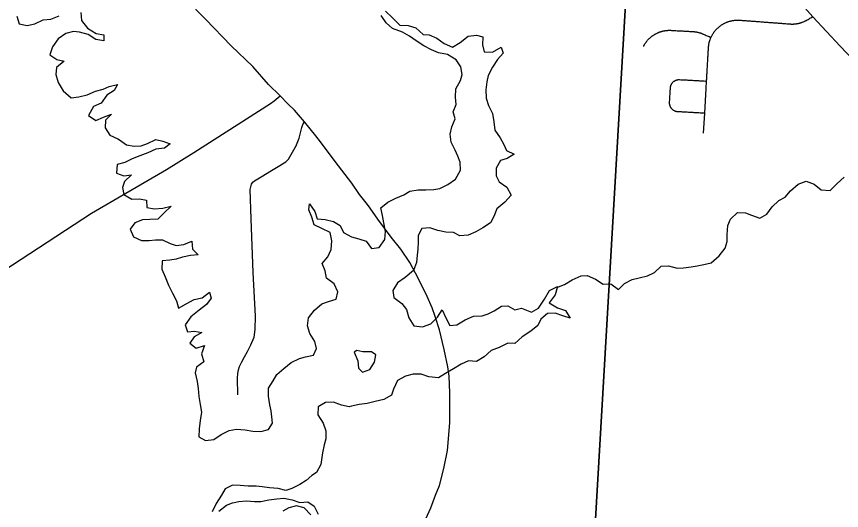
# Model space of a CAD drawing. Extents: x 114604 to 551442, y 316898 to 567001.
# Drawn here: x 241428 to 248466, y 462996 to 467209 of the extents above; entities that cross this region are included whole.
import ezdxf

# ---------------------------------------------------------------- set-up
doc = ezdxf.new("R2010")
doc.units = 0
for name, color, linetype in [('GE_P_Alignment_1000_Cardinal_Points', 7, 'Continuous'), ('GE_P_Alignment_500_Bearings', 7, 'Continuous'), ('GE_P_Alignment_500_Distances', 7, 'Continuous'), ('PM_P_Cells', 7, 'Continuous'), ('VG_X_Tree_Line_Lt', 7, 'Continuous')]:
    doc.layers.add(name, color=color, linetype=linetype)

msp = doc.modelspace()

# ---------------------------------------------------------------- linework, layer by layer
at = {"layer": 'GE_P_Alignment_1000_Cardinal_Points'}
for points in [[(247289.8, 466214), (247299.3, 466383.7), (247311.3, 466595.4), (247314.9, 466658.3), (247315.4, 466668.1), (247316, 466677.9), (247316.5, 466687.8), (247317.1, 466697.6), (247317.6, 466707.4), (247318.2, 466717.2), (247318.7, 466727), (247319.3, 466736.8), (247319.8, 466746.6), (247320.4, 466756.4), (247320.9, 466766.2), (247321.5, 466776), (247322.1, 466785.9), (247322.6, 466795.7), (247323.2, 466805.5), (247323.7, 466815.3), (247324.3, 466825.1), (247324.8, 466834.9), (247325.4, 466844.7), (247325.9, 466854.6), (247326.5, 466864.4), (247327, 466874.2), (247327.6, 466884), (247328.1, 466893.8), (247328.7, 466903.6), (247329.2, 466913.4), (247329.8, 466923.2), (247330.3, 466933), (247330.9, 466942.9), (247331.2, 466947.2), (247331.6, 466951.5), (247332, 466955.7), (247332.5, 466960), (247333, 466964.3), (247333.7, 466968.5), (247334.4, 466972.8), (247335.2, 466977), (247336.1, 466981.2), (247337, 466985.5), (247338, 466989.7), (247339.1, 466993.8), (247340.3, 466998), (247341.5, 467002.1), (247342.8, 467006.2), (247344.2, 467010.3), (247345.6, 467014.4), (247347.2, 467018.4), (247348.7, 467022.4), (247350.4, 467026.4), (247352.1, 467030.3), (247353.9, 467034.3), (247355.7, 467038.2), (247357.6, 467042), (247359.6, 467045.9), (247361.7, 467049.7), (247363.8, 467053.4), (247366, 467057.2), (247368.3, 467060.8), (247370.6, 467064.5), (247373, 467068.1), (247375.4, 467071.7), (247377.9, 467075.2), (247380.5, 467078.7), (247383.1, 467082.1), (247385.8, 467085.5), (247388.5, 467088.8), (247391.3, 467092.1), (247394.2, 467095.4), (247397.1, 467098.6), (247400, 467101.8), (247403.1, 467104.8), (247406.1, 467107.9), (247409.2, 467110.9), (247412.4, 467113.8), (247415.7, 467116.7), (247418.9, 467119.5), (247422.3, 467122.3), (247425.6, 467125), (247429, 467127.6), (247432.5, 467130.2), (247436, 467132.8), (247439.5, 467135.2), (247443.1, 467137.6), (247446.8, 467140), (247450.5, 467142.3), (247454.1, 467144.5), (247457.9, 467146.6), (247461.7, 467148.7), (247465.5, 467150.7), (247469.4, 467152.7), (247473.3, 467154.6), (247477.2, 467156.4), (247481.1, 467158.2), (247485.1, 467159.8), (247489.1, 467161.4), (247493.2, 467163), (247497.2, 467164.5), (247501.3, 467165.9), (247505.4, 467167.2), (247509.6, 467168.5), (247513.7, 467169.6), (247517.9, 467170.8), (247522.1, 467171.8), (247526.3, 467172.8), (247530.5, 467173.7), (247534.8, 467174.5), (247539, 467175.3), (247543.3, 467176), (247547.6, 467176.6), (247551.8, 467177.1), (247556.1, 467177.6), (247560.5, 467178), (247564.8, 467178.3), (247569.1, 467178.5), (247573.4, 467178.6), (247577.7, 467178.7), (247582.1, 467178.7), (247586.4, 467178.7), (247590.7, 467178.5), (247595, 467178.3), (247599.3, 467178), (247609.2, 467177.3), (247619.1, 467176.5), (247629, 467175.8), (247638.9, 467175), (247648.8, 467174.3), (247658.6, 467173.6), (247668.5, 467172.8), (247678.4, 467172.1), (247688.3, 467171.3), (247698.2, 467170.6), (247708, 467169.8), (247718, 467169.1), (247727.8, 467168.3), (247737.7, 467167.6), (247747.6, 467166.8), (247757.5, 467166.1), (247767.4, 467165.4), (247777.2, 467164.6), (247787.1, 467163.9), (247797, 467163.1), (247806.9, 467162.4), (247816.8, 467161.6), (247826.7, 467160.9), (247836.6, 467160.1), (247846.4, 467159.4), (247856.3, 467158.6), (247866.2, 467157.9), (247876.1, 467157.2), (247886, 467156.4), (247895.8, 467155.7), (247905.7, 467154.9), (247915.6, 467154.2), (247925.5, 467153.4), (247934.6, 467152.8), (247943.6, 467152.1), (247952.7, 467151.4), (247961.8, 467150.7), (247970.8, 467150), (247979.9, 467149.3), (247989, 467148.7), (247998, 467148), (248007.1, 467147.3), (248016.2, 467146.6), (248025.2, 467145.9), (248029.5, 467145.6), (248033.8, 467145.4), (248038, 467145.3), (248042.3, 467145.2), (248046.6, 467145.2), (248050.9, 467145.3), (248055.1, 467145.4), (248059.4, 467145.7), (248063.6, 467146), (248067.9, 467146.3), (248072.1, 467146.8), (248076.4, 467147.3), (248080.6, 467147.9), (248084.8, 467148.6), (248089, 467149.3), (248093.2, 467150.1), (248097.4, 467150.9), (248101.6, 467151.9), (248105.7, 467152.9), (248109.8, 467154), (248114, 467155.2), (248118.1, 467156.4), (248122.1, 467157.7), (248126.2, 467159.1), (248130.2, 467160.5), (248134.2, 467162), (248138.2, 467163.6), (248142.1, 467165.2), (248146, 467166.9), (248149.9, 467168.7), (248153.8, 467170.5), (248157.6, 467172.5), (248161.4, 467174.4), (248165.1, 467176.5), (248173, 467180.9), (248180.9, 467185.2), (248188.8, 467189.6), (248196.7, 467194), (248204.6, 467198.3), (248212.5, 467202.7), (248220.3, 467207.1)], [(246776.2, 466953.5), (246778.1, 466957.3), (246780.2, 466961), (246782.2, 466964.8), (246784.3, 466968.4), (246786.5, 466972.1), (246788.7, 466975.7), (246791, 466979.3), (246793.4, 466982.8), (246795.9, 466986.3), (246798.4, 466989.7), (246800.9, 466993.1), (246803.5, 466996.5), (246806.2, 466999.8), (246808.9, 467003.1), (246811.6, 467006.3), (246814.5, 467009.5), (246817.3, 467012.6), (246820.2, 467015.7), (246823.2, 467018.7), (246826.3, 467021.7), (246829.3, 467024.6), (246832.5, 467027.5), (246835.7, 467030.3), (246838.9, 467033.1), (246842.1, 467035.8), (246845.5, 467038.4), (246848.8, 467041), (246852.3, 467043.6), (246855.7, 467046), (246859.2, 467048.5), (246862.7, 467050.8), (246866.3, 467053.1), (246869.9, 467055.4), (246873.6, 467057.6), (246877.3, 467059.7), (246881.1, 467061.8), (246885, 467063.8), (246888.8, 467065.8), (246892.7, 467067.6), (246896.6, 467069.5), (246900.5, 467071.2), (246904.5, 467072.9), (246908.5, 467074.5), (246912.5, 467076), (246916.6, 467077.5), (246920.7, 467078.9), (246924.8, 467080.2), (246928.9, 467081.5), (246933.1, 467082.7), (246937.2, 467083.8), (246941.4, 467084.8), (246945.6, 467085.8), (246949.8, 467086.7), (246954, 467087.6), (246958.3, 467088.3), (246962.5, 467089), (246966.8, 467089.6), (246971.1, 467090.1), (246975.4, 467090.6), (246979.7, 467091), (246984, 467091.3), (246988.3, 467091.5), (246992.6, 467091.7), (246996.9, 467091.8), (247001.2, 467091.8), (247005.5, 467091.7), (247009.9, 467091.6), (247014.2, 467091.4), (247023.9, 467090.8), (247033.6, 467090.3), (247043.3, 467089.7), (247053, 467089.2), (247062.8, 467088.6), (247072.5, 467088), (247082.2, 467087.5), (247091.9, 467086.9), (247101.6, 467086.4), (247111.4, 467085.8), (247121.1, 467085.3), (247130.8, 467084.7), (247140.5, 467084.2), (247150.2, 467083.6), (247160, 467083), (247169.7, 467082.5), (247179.4, 467081.9), (247189.1, 467081.4), (247198.9, 467080.8), (247203.2, 467080.5), (247207.4, 467080.2), (247211.7, 467079.7), (247216, 467079.2), (247220.2, 467078.7), (247224.5, 467078), (247228.7, 467077.3), (247232.9, 467076.5), (247237.2, 467075.6), (247241.4, 467074.7), (247245.5, 467073.7), (247249.7, 467072.6), (247253.8, 467071.4), (247258, 467070.2), (247262.1, 467068.9), (247266.1, 467067.5), (247270.2, 467066.1), (247274.2, 467064.6), (247278.2, 467063), (247282.2, 467061.4), (247286.1, 467059.7), (247294.4, 467056), (247302.6, 467052.3), (247310.9, 467048.6), (247319.1, 467045), (247327.4, 467041.3), (247335.6, 467037.7), (247343.9, 467034), (247352.1, 467030.3)], [(247299.3, 466383.7), (247289.3, 466384.3), (247279.4, 466384.9), (247269.4, 466385.4), (247259.4, 466386), (247249.4, 466386.6), (247239.4, 466387.1), (247229.4, 466387.7), (247219.5, 466388.2), (247209.5, 466388.8), (247199.5, 466389.4), (247189.5, 466390), (247179.5, 466390.5), (247169.5, 466391.1), (247159.6, 466391.7), (247149.6, 466392.2), (247139.6, 466392.8), (247129.6, 466393.3), (247119.6, 466393.9), (247109.6, 466394.5), (247099.7, 466395), (247089.7, 466395.6), (247079.7, 466396.2), (247069.7, 466396.7), (247065.8, 466397), (247062, 466397.6), (247058.2, 466398.3), (247054.4, 466399.2), (247050.7, 466400.3), (247047, 466401.6), (247043.4, 466403.1), (247039.9, 466404.8), (247036.5, 466406.6), (247033.2, 466408.6), (247030, 466410.8), (247026.9, 466413.2), (247024, 466415.7), (247021.1, 466418.4), (247018.4, 466421.2), (247015.9, 466424.1), (247013.5, 466427.2), (247011.3, 466430.3), (247009.3, 466433.6), (247007.4, 466437), (247005.7, 466440.5), (247004.2, 466444.1), (247002.8, 466447.8), (247001.7, 466451.5), (247000.7, 466455.3), (247000, 466459.1), (246999.4, 466462.9), (246999.1, 466466.8), (246998.9, 466470.6), (246999, 466474.5), (246999.6, 466485.4), (247000.1, 466495), (247000.7, 466504.6), (247001.2, 466514.2), (247001.8, 466523.8), (247002.3, 466533.4), (247002.8, 466543), (247003.4, 466552.6), (247003.9, 466562.2), (247004.5, 466571.8), (247005, 466581.4), (247005.6, 466591), (247006.1, 466600.6), (247006.4, 466604.5), (247006.9, 466608.3), (247007.7, 466612.2), (247008.6, 466615.9), (247009.7, 466619.7), (247011, 466623.3), (247012.5, 466626.9), (247014.1, 466630.4), (247016, 466633.8), (247018, 466637.1), (247020.2, 466640.4), (247022.6, 466643.4), (247025.1, 466646.4), (247027.7, 466649.2), (247030.5, 466651.9), (247033.5, 466654.4), (247036.5, 466656.8), (247039.7, 466659), (247043, 466661.1), (247046.4, 466663), (247049.9, 466664.7), (247053.5, 466666.2), (247057.2, 466667.5), (247060.9, 466668.6), (247064.6, 466669.6), (247068.4, 466670.3), (247072.3, 466670.9), (247076.2, 466671.2), (247080, 466671.4), (247083.9, 466671.3), (247095.2, 466670.7), (247105.2, 466670.1), (247115.2, 466669.6), (247125.1, 466669), (247135.1, 466668.5), (247145.1, 466667.9), (247155.1, 466667.3), (247165.1, 466666.8), (247175.1, 466666.2), (247185, 466665.6), (247195, 466665.1), (247205, 466664.5), (247215, 466663.9), (247225, 466663.4), (247235, 466662.8), (247245, 466662.3), (247255, 466661.7), (247264.9, 466661.1), (247274.9, 466660.6), (247284.9, 466660), (247294.9, 466659.4), (247304.9, 466658.9), (247314.9, 466658.3)], [(243422.8, 465732.7), (243432.5, 465779.8), (243444.7, 465797.8), (243458.1, 465808), (243529.7, 465851.1), (243589.8, 465888.4), (243646.3, 465922.2), (243726.1, 465968.9), (243748.6, 465993.1), (243806.4, 466092.8), (243810.2, 466101.4), (243840.2, 466171.9), (243863.6, 466262.6), (243867.6, 466279.5), (243872.4, 466293.6), (243885.1, 466311)], [(243315.4, 463983.9), (243313, 464124), (243317.3, 464165.2), (243323, 464196.7), (243331.9, 464224.9), (243350.1, 464263.1), (243373.9, 464306.3), (243397.7, 464353.4), (243426.8, 464408), (243454.7, 464473.2), (243464.4, 464539), (243467.3, 464654.2), (243447.3, 465025.5), (243431.3, 465485), (243422.8, 465732.7)]]:
    msp.add_lwpolyline(points, dxfattribs=at)
at = {"layer": 'GE_P_Alignment_500_Bearings'}
for points in [[(248896.3, 466491.2), (248453.1, 466955.8), (248220.3, 467207.1), (247667.7, 467831), (247598.7, 467928.7), (247462.1, 468170.9), (247373.4, 468304.4), (247316.9, 468401.6), (247226.6, 468555.8), (247075.6, 468736.9), (246927.1, 468908.1), (246833.4, 469011), (246798.7, 469056.4), (246772.3, 469104.4), (246763.8, 469126.6), (246759.1, 469152.6), (246758, 469177.1), (246758.9, 469225.8), (246759.6, 469385.8), (246748.6, 469457.5)], [(243677.3, 466531.8), (243578.3, 466629.2), (243443.8, 466782.5), (243258.3, 466960.1), (243039.2, 467185.9), (242879.4, 467353.2), (242746.3, 467485.4), (242454.9, 467785.5), (242342.3, 467901.2), (242264.7, 467977.6), (242204.5, 468055.1), (242165.9, 468133), (242131.1, 468222.2), (242027.9, 468498.6), (241902.5, 468826.2), (241843.3, 468980.2), (241824.3, 469028.7)], [(239529.4, 463126.1), (239622, 463366.8), (239660, 463481.2), (239747.2, 463691.2), (239814.3, 463847), (239909.7, 464006.1), (240069, 464210.8), (240177.8, 464301.6), (240325.8, 464396.5), (240514.7, 464509.4), (240808.5, 464709.1), (241086.9, 464891.2), (242067.9, 465532.4), (242706.7, 465904.4), (242940.8, 466050.7), (243595.3, 466467.8), (243627, 466489.4), (243677.3, 466531.8)], [(244421.6, 465605), (244355.2, 465692.3), (244289.5, 465786.8), (244145.6, 465971.6), (244021.5, 466140.3), (243981.7, 466192.6), (243885.1, 466311), (243798.7, 466409.9), (243743.2, 466464.4), (243677.3, 466531.8)], [(244890.6, 462862.5), (244962.8, 463019.3), (245002.5, 463127.9), (245035.7, 463210.5), (245073.6, 463353.6), (245106.1, 463506.8), (245123.7, 463743.4), (245125.6, 464000.1), (245118.6, 464141.2), (245108.2, 464221.4), (245075.2, 464369.5), (245037.7, 464536.3), (245000.7, 464650.8), (244975.1, 464724.6), (244931.2, 464821), (244889.6, 464908.4), (244831.7, 465019.6), (244783.1, 465112.7), (244707.2, 465226), (244624.4, 465327.9), (244511.7, 465482.1), (244443.7, 465576), (244421.6, 465605)]]:
    msp.add_lwpolyline(points, dxfattribs=at)
at = {"layer": 'GE_P_Alignment_500_Distances'}
for points in [[(235207.1, 476483.9), (241664, 476077.8), (247114.2, 475705.3), (246747.5, 469460.4), (246313.3, 461995.2), (246222, 459764.3), (246147, 458212.5), (246128.9, 457752.6), (246127.2, 457698.8), (246051, 456572.6), (246001.6, 455795.6), (245987.9, 455360.8), (245731, 450156)], [(249347.6, 447986.8), (245634.3, 448192.1), (245731, 450156), (245987.9, 455360.8), (246001.6, 455795.6), (246051, 456572.6), (246127.2, 457698.8), (246128.9, 457752.6), (246147, 458212.5), (246222, 459764.3), (246313.3, 461995.2), (246747.5, 469460.4), (247114.2, 475705.3), (254479.2, 475238.9)]]:
    msp.add_lwpolyline(points, dxfattribs=at)
at = {"layer": 'PM_P_Cells'}
msp.add_lwpolyline([(246041.7, 464905), (246050.6, 464902.7), (246102.4, 464923.3), (246168, 464962.1), (246243.6, 464997), (246295.5, 464999.6), (246367.9, 464970.4), (246432.4, 464927), (246498.3, 464929.8), (246562.9, 464880.4), (246614.3, 464931.1), (246679.9, 464965.9), (246739.7, 464980.6), (246809.5, 464997.4), (246871.2, 465026.1), (246926.6, 465080.9), (246990.6, 465081.6), (247064.8, 465064.4), (247116.7, 465067), (247182.6, 465075.7), (247234.5, 465084.3), (247290.4, 465093), (247354.3, 465107.7), (247421.6, 465168.6), (247472.8, 465233.3), (247490.2, 465291.6), (247491.5, 465347.7), (247496.6, 465428), (247520, 465480.3), (247577.4, 465539.1), (247647.4, 465535.9), (247697.6, 465514.4), (247767.9, 465489.1), (247829.5, 465523.9), (247872.8, 465586.5), (247932.2, 465639.3), (247983.9, 465667.9), (248031.3, 465722.6), (248094.6, 465779.4), (248164.3, 465804.2), (248232.6, 465778.9), (248293.2, 465731.5), (248369.2, 465724.4), (248428.6, 465785.1), (248487.9, 465839.9)], dxfattribs=at)
at = {"layer": 'VG_X_Tree_Line_Lt'}
for points in [[(241432.6, 467211.8), (241450.6, 467147.7), (241518.7, 467133.7), (241584.7, 467145.8), (241654.6, 467182), (241722.6, 467186.1), (241792.6, 467214.3)], [(241976.6, 467242.6), (241982.7, 467176.5), (242032.7, 467110.4), (242106.8, 467064.4), (242172.8, 467052.5), (242172.9, 467002.4), (242104.9, 467014.3), (242038.8, 467056.3), (241966.8, 467076.3), (241914.8, 467080.2), (241848.8, 467064.1), (241784.8, 467017.9), (241734.9, 466949.7), (241713, 466883.5), (241773.1, 466841.5), (241835.1, 466827.6), (241769.1, 466775.4), (241763.2, 466715.3), (241783.3, 466645.2), (241827.4, 466575.1), (241895.5, 466515.1), (241959.5, 466525.2), (242031.4, 466541.3), (242103.4, 466571.5), (242167.4, 466589.6), (242219.4, 466613.7), (242289.4, 466629.9), (242261.4, 466577.7), (242197.5, 466537.6), (242151.5, 466469.4), (242085.6, 466441.2), (242043.7, 466365), (242103.7, 466323), (242171.7, 466351.2), (242239.7, 466375.3), (242187.7, 466325.1), (242183.8, 466259), (242223.9, 466196.9), (242293.9, 466167)], [(243618.7, 464102.6), (243648.7, 464154.8), (243708.6, 464207), (243772.5, 464259.2), (243842.5, 464293.3), (243894.5, 464305.4), (243962.5, 464319.6), (243986.4, 464377.7), (243972.3, 464437.8), (243930.2, 464505.9), (243910.1, 464570), (243918, 464638.2), (243970, 464704.4), (244033.9, 464758.6), (244089.9, 464778.7), (244153.9, 464798.8), (244169.8, 464861), (244137.7, 464929.1), (244073.6, 464977.1), (244061.5, 465041.2), (244035.5, 465103.3), (244085.4, 465159.5), (244113.3, 465223.6), (244117.2, 465295.8), (244105.1, 465367.9), (244033.1, 465399.9), (243967, 465433.9), (243946.9, 465498), (243920.9, 465560), (243928.8, 465612.2), (243972.9, 465546.1), (243993, 465484), (244061, 465478.1), (244131, 465460.1), (244189.1, 465428.2), (244217.1, 465366.1), (244285.2, 465330.1), (244349.2, 465312.2), (244411.2, 465292.2), (244455.3, 465232.1), (244521.3, 465238.2), (244571.2, 465306.4), (244575.2, 465376.6), (244563.1, 465450.7), (244551, 465510.8), (244536.9, 465576.9), (244594.8, 465627.1), (244662.8, 465659.3), (244732.8, 465687.4), (244782.7, 465719.6), (244854.7, 465729.7), (244920.7, 465731.8), (244988.7, 465733.9), (245038.7, 465742), (245108.7, 465776.1), (245172.6, 465822.3), (245214.6, 465898.5), (245212.5, 465966.7), (245192.4, 466018.7), (245170.3, 466068.8), (245136.3, 466136.9), (245128.2, 466205), (245142.1, 466269.2), (245170, 466337.3), (245151.9, 466397.4), (245177.8, 466457.6), (245171.8, 466521.7), (245175.7, 466593.8), (245215.6, 466664), (245229.5, 466714.1), (245217.5, 466780.3), (245177.4, 466840.3), (245105.3, 466886.3), (245029.3, 466900.2), (244969.3, 466924.2), (244903.2, 466960.2), (244837.2, 467002.1), (244781.1, 467042.1), (244721.1, 467076.1), (244637, 467106.1), (244582.9, 467156.1), (244538.9, 467218.1)], [(244574.8, 467256.2), (244636.9, 467198.2), (244699, 467134.2), (244769, 467132.3), (244835, 467112.4), (244897.1, 467056.3), (244949.1, 467052.4), (245013.1, 467024.4), (245077.2, 466978.4), (245147.3, 466946.5), (245213.2, 466988.6), (245281.1, 467042.8), (245353.1, 467049), (245407.2, 467035), (245403.2, 466968.9), (245417.3, 466908.8), (245487.3, 466904.9), (245561.3, 466947.1)], [(245561.3, 466947.1), (245579.3, 466897), (245531.4, 466842.8), (245487.5, 466776.6), (245451.6, 466706.4), (245441.6, 466652.3), (245431.7, 466584.2), (245435.8, 466514), (245453.9, 466449.9), (245490, 466381.9), (245500.1, 466311.7), (245508.2, 466239.6), (245554.3, 466175.5), (245586.3, 466117.5), (245608.4, 466067.4), (245674.4, 466035.4), (245614.5, 465997.3), (245556.5, 465981.2), (245520.6, 465917), (245520.7, 465850.9), (245544.7, 465798.8), (245610.8, 465754.8), (245648.9, 465684.7), (245592.9, 465624.5), (245525, 465568.3), (245499.1, 465504.1), (245471.2, 465450), (245407.2, 465407.8), (245345.2, 465373.7), (245281.3, 465343.5), (245211.3, 465339.4), (245157.2, 465367.4), (245091.2, 465371.3), (245023.2, 465385.2), (244953.2, 465407.2), (244885.2, 465401.1), (244853.2, 465342.9), (244855.3, 465288.8), (244851.4, 465224.7), (244845.5, 465172.6), (244839.5, 465110.4), (244815.6, 465044.3), (244743.7, 464984), (244677.7, 464937.8), (244637.8, 464871.6), (244647.9, 464811.5), (244714, 464761.5), (244754, 464709.5), (244776.1, 464639.4), (244818.2, 464571.3), (244892.2, 464561.4), (244962.2, 464587.5), (245018.2, 464645.7), (245060.1, 464707.9), (245090.2, 464639.8), (245124.3, 464573.7), (245184.3, 464579.8), (245254.2, 464622), (245326.2, 464654.1), (245400.2, 464656.3), (245452.2, 464674.4), (245502.1, 464698.5), (245566.1, 464738.7), (245618.1, 464740.7), (245680.1, 464706.8), (245736.1, 464720.9), (245820.2, 464688.9), (245880.1, 464723.1), (245932, 464799.3), (245974, 464871.5), (246041.9, 464905.7), (246024, 464835.5), (245972.1, 464767.3), (246044.2, 464723.3), (246112.2, 464701.3), (246152.3, 464637.3), (246088.2, 464657.2), (246024.2, 464679.2), (245958.2, 464677.1), (245900.3, 464628.9), (245876.3, 464574.7), (245814.4, 464524.6), (245740.4, 464478.4), (245680.5, 464420.2), (245618.5, 464422.1), (245544.5, 464385.9), (245478.6, 464361.7), (245416.6, 464307.5), (245352.7, 464267.4), (245284.7, 464271.3), (245220.7, 464243.1), (245156.8, 464205), (245088.8, 464164.8), (245028.8, 464126.6), (244946.8, 464136.5), (244880.8, 464158.5), (244812.8, 464158.4), (244746.8, 464142.3), (244678.8, 464106.1), (244642.9, 464031.9), (244627, 463979.8)], [(242293.9, 466167), (242305.9, 466157), (242368, 466115), (242432, 466103), (242492, 466107.1), (242546, 466127.3), (242618, 466159.4), (242678, 466145.5), (242740, 466123.5), (242690.1, 466085.4), (242618.1, 466079.3), (242548.1, 466047.1), (242480.1, 466020.9), (242414.1, 465994.8), (242352.2, 465964.7), (242288.2, 465948.5), (242282.3, 465872.4), (242344.3, 465850.4), (242408.3, 465858.5), (242350.4, 465802.3), (242332.5, 465752.2), (242344.5, 465690.1), (242412.6, 465650.1), (242478.6, 465654.2), (242538.6, 465642.3), (242538.7, 465580.2), (242604.7, 465570.2), (242676.7, 465574.3), (242746.7, 465592.5), (242688.8, 465534.3), (242634.8, 465482.1), (242566.8, 465478), (242502.8, 465473.9), (242438.9, 465449.8), (242396.9, 465395.6), (242425, 465331.5), (242495, 465299.5), (242561, 465299.6), (242613, 465305.7), (242673, 465303.8), (242739.1, 465273.8), (242791.1, 465255.9), (242857.1, 465266), (242923.1, 465294.1), (242929.2, 465226), (242979.3, 465176), (242913.2, 465171.9), (242843.3, 465157.7), (242789.3, 465139.6), (242737.3, 465131.5), (242671.3, 465125.4), (242669.4, 465053.3), (242697.5, 464989.2), (242725.6, 464917.1), (242757.7, 464849), (242793.7, 464784.9), (242809.8, 464722.8), (242875.8, 464759), (242943.7, 464795.1), (243011.7, 464811.3), (243073.7, 464857.4), (243089.7, 464807.4), (243049.8, 464753.2), (242985.9, 464705), (242915.9, 464646.8), (242868, 464578.6), (242888.1, 464520.5), (242948.1, 464526.6), (243008.1, 464514.6), (242944.2, 464478.5), (242908.2, 464422.3), (242960.3, 464380.3), (243032.3, 464402.4), (243006.4, 464332.2), (243026.4, 464264.1), (242962.5, 464219.9), (242952.6, 464169.8), (242968.7, 464097.7), (242976.7, 464035.6), (242984.8, 463967.4), (242994.9, 463899.3), (243005, 463835.2), (242995.1, 463765), (242985.2, 463692.9), (242983.3, 463624.7), (243039.4, 463592.7), (243111.3, 463600.8), (243175.3, 463645), (243241.2, 463679.2), (243305.2, 463689.3), (243379.3, 463685.4), (243443.3, 463673.5), (243511.3, 463669.5), (243577.3, 463685.7), (243611.2, 463741.8), (243605.1, 463793.9), (243601.1, 463846), (243589, 463898.1), (243576.9, 463970.3), (243578.8, 464040.4), (243618.7, 464102.6)], [(244482.6, 464262.2), (244492.5, 464324.3), (244456.5, 464348.3), (244382.5, 464348.2), (244332.4, 464362.2), (244308.5, 464346.1)], [(244308.5, 464346.1), (244340.6, 464274), (244346.7, 464209.9), (244378.7, 464175.8), (244442.7, 464200), (244482.6, 464262.2)], [(244627, 463979.8), (244563, 463943.6), (244489.1, 463925.4), (244419.1, 463909.3), (244351.1, 463901.2), (244285.1, 463887.1)], [(244285.1, 463887.1), (244267.1, 463879), (244201.1, 463895), (244133, 463920.9), (244063, 463916.8), (244001.1, 463880.7), (243999.1, 463812.5), (244043.2, 463742.4), (244067.3, 463676.3), (244067.4, 463606.2), (244053.5, 463556.1), (244037.6, 463487.9), (244025.7, 463387.6), (243987.8, 463319.4), (243947.8, 463293.3)], [(243947.8, 463293.3), (243897.9, 463253.2), (243845.9, 463219), (243776, 463182.9), (243726, 463166.7), (243660, 463184.7), (243586, 463190.6), (243523.9, 463198.5), (243471.9, 463202.5), (243403.9, 463204.4), (243335.9, 463208.3), (243271.9, 463212.2), (243207.9, 463180), (243176, 463127.9), (243132.1, 463055.7), (243098.2, 462983.5)], [(243154.2, 462991.6), (243220.1, 463041.8), (243270.1, 463061.9), (243324.1, 463074), (243390.1, 463078.1), (243458.1, 463074.2), (243512.1, 463074.2), (243580.1, 463086.4), (243648.1, 463096.5), (243710.1, 463102.6), (243780.1, 463086.6), (243846.1, 463064.7), (243912.1, 463070.8), (243966.2, 463032.8), (244000.3, 462964.7)], [(243940.3, 462960.6), (243882.2, 463018.6), (243816.2, 463036.6), (243750.2, 463018.5), (243700.2, 462990.3)]]:
    msp.add_lwpolyline(points, dxfattribs=at)

doc.saveas('drawing.dxf')
